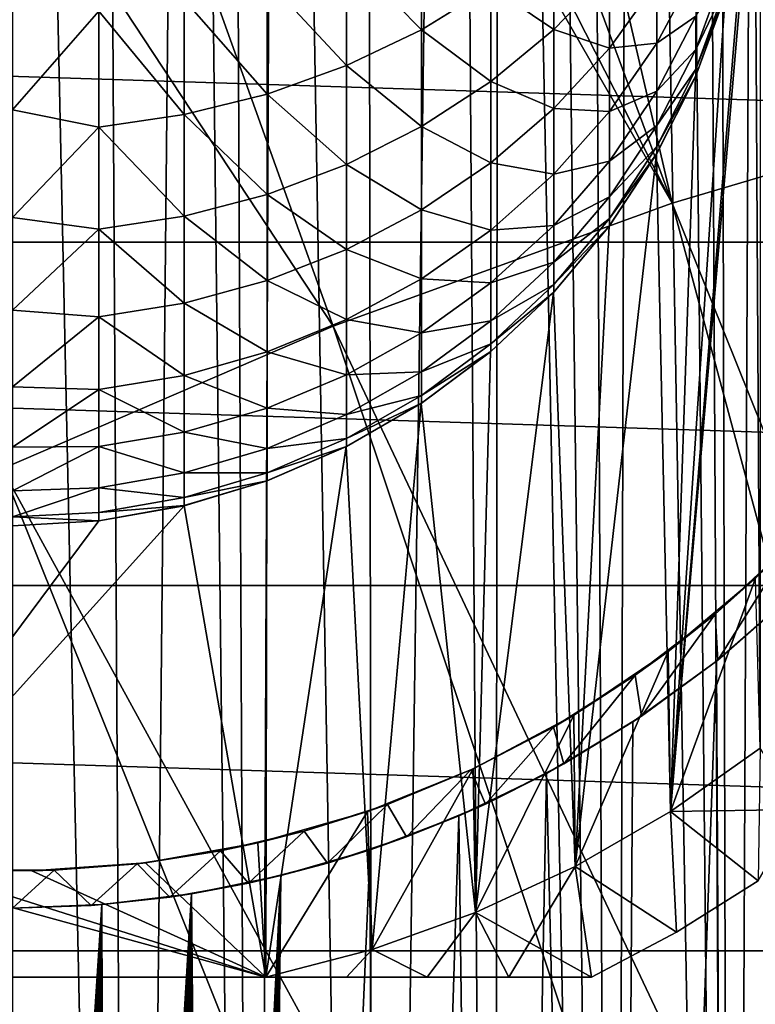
# Model space of a CAD drawing. Header units: metres. Extents: x -258 to 72, y -72 to 102.
# Tile 263 of 656: x 0.07 to 6.99, y 46.49 to 55.76. Entities that reach past the tile are written whole.
import ezdxf

# ---------------------------------------------------------------- set-up
doc = ezdxf.new("R2010")
doc.units = ezdxf.units.M
doc.layers.add('solid_FREESTAND_ASM_SW0005', color=7, linetype='CONTINUOUS')

msp = doc.modelspace()

# ---------------------------------------------------------------- linework, layer by layer
at = {"layer": 'solid_FREESTAND_ASM_SW0005'}
for points in [[(7.028702, 77.823265, 45.551315), (6.628679, 77.554794, 45.755878), (6.769414, 21.981243, 45.685631)], [(7.028702, 77.823265, 45.551315), (6.769414, 21.981243, 45.685631), (7.861178, 21.614853, 45.075054)], [(6.628679, 77.554794, 45.755878), (6.472615, 77.456192, 45.831638), (6.769414, 21.981243, 45.685631)], [(6.472615, 77.456192, 45.831638), (6.224226, 77.306015, 45.947674), (6.769414, 21.981243, 45.685631)], [(6.224226, 77.306015, 45.947674), (5.816307, 77.076492, 46.126446), (6.769414, 21.981243, 45.685631)], [(5.816307, 77.076492, 46.126446), (5.405567, 76.865677, 46.292137), (5.658291, 22.293133, 46.19186)], [(5.816307, 77.076492, 46.126446), (5.658291, 22.293133, 46.19186), (6.769414, 21.981243, 45.685631)], [(5.405567, 76.865677, 46.292137), (4.992632, 76.673012, 46.44474), (5.658291, 22.293133, 46.19186)], [(4.992632, 76.673012, 46.44474), (4.578208, 76.498077, 46.584259), (5.658291, 22.293133, 46.19186)], [(4.578208, 76.498077, 46.584259), (4.162912, 76.340408, 46.710766), (4.535275, 22.54842, 46.597946)], [(4.578208, 76.498077, 46.584259), (4.535275, 22.54842, 46.597946), (5.658291, 22.293133, 46.19186)], [(4.162912, 76.340408, 46.710766), (3.330263, 76.074623, 46.92564), (3.405529, 22.746481, 46.908295)], [(4.162912, 76.340408, 46.710766), (3.405529, 22.746481, 46.908295), (4.535275, 22.54842, 46.597946)], [(3.330263, 76.074623, 46.92564), (2.495496, 75.871727, 47.090961), (3.405529, 22.746481, 46.908295)], [(2.495496, 75.871727, 47.090961), (2.037221, 75.786079, 47.161015), (2.271846, 22.887524, 47.126957)], [(2.495496, 75.871727, 47.090961), (2.271846, 22.887524, 47.126957), (3.405529, 22.746481, 46.908295)], [(2.037221, 75.786079, 47.161015), (1.660388, 75.728943, 47.207821), (2.271846, 22.887524, 47.126957)], [(0.827557, 75.644501, 47.277153), (0, 75.617157, 47.299999), (1.136797, 22.971889, 47.256863)], [(1.660388, 75.728943, 47.207821), (0.827557, 75.644501, 47.277153), (1.136797, 22.971889, 47.256863)], [(1.660388, 75.728943, 47.207821), (1.136797, 22.971889, 47.256863), (2.271846, 22.887524, 47.126957)], [(0, 75.617157, 47.299999), (0, 23, 47.299999), (1.136797, 22.971889, 47.256863)], [(6.208228, 54.036381, -872.605164), (-0.000496, 70.836792, -873.1203), (-2.318088, 70.798859, -873.1203)], [(6.208228, 54.036381, -872.605164), (2.31709, 70.798882, -873.1203), (-0.000496, 70.836792, -873.1203)], [(-7.592783, 68.983185, -873.069885), (3.018616, 52.879505, -872.566895), (-3.397065, 70.755295, -873.1203)], [(6.208228, 54.036381, -872.605164), (-2.318088, 70.798859, -873.1203), (-3.397065, 70.755295, -873.1203)], [(6.208228, 54.036381, -872.605164), (-3.397065, 70.755295, -873.1203), (3.018616, 52.879505, -872.566895)], [(9.46113, 55.001034, -872.644226), (4.63219, 70.685173, -873.1203), (2.31709, 70.798882, -873.1203)], [(9.46113, 55.001034, -872.644226), (2.31709, 70.798882, -873.1203), (6.208228, 54.036381, -872.605164)], [(9.46113, 55.001034, -872.644226), (6.942323, 70.495789, -873.1203), (4.63219, 70.685173, -873.1203)], [(12.765753, 55.770023, -872.683899), (6.942323, 70.495789, -873.1203), (9.46113, 55.001034, -872.644226)], [(-7.592783, 68.983185, -873.069885), (-0.096357, 51.534515, -872.52948), (3.018616, 52.879505, -872.566895)], [(6.988157, 57.592983, -2.2), (7.036954, 67.095673, -2.2), (7.036954, 48.904327, -2.2)], [(6.988157, 57.592983, -2.2), (7.036954, 48.904327, -2.2), (6.191791, 48.309193, -2.2)], [(6.893654, 56.784462, -2.2), (6.988157, 57.592983, -2.2), (6.191791, 48.309193, -2.2)], [(6.705927, 55.992378, -2.2), (6.893654, 56.784462, -2.2), (6.191791, 48.309193, -2.2)], [(48.741875, 53.670101, -887), (-48.741859, 53.670113, -887), (-45.20306, 56.682743, -887)], [(48.741875, 53.670101, -887), (-45.20306, 56.682743, -887), (45.203075, 56.682732, -887)], [(3.849284, 56.704807, -425.766144), (3.849284, 55.669827, -424.36676), (3.143778, 56.387596, -426.022247)], [(4.502632, 56.073254, -424.094086), (3.849284, 55.669827, -424.36676), (3.849284, 56.704807, -425.766144)], [(5.094968, 56.536854, -423.780731), (5.094968, 55.670853, -422.374268), (4.502632, 56.073254, -424.094086)], [(5.618265, 56.216137, -422.069641), (5.094968, 55.670853, -422.374268), (5.094968, 56.536854, -423.780731)], [(3.143778, 56.387596, -426.022247), (3.143778, 55.332035, -424.595062), (2.395672, 56.136322, -426.225159)], [(3.849284, 55.669827, -424.36676), (3.143778, 55.332035, -424.595062), (3.143778, 56.387596, -426.022247)], [(5.618265, 56.216137, -422.069641), (5.618265, 55.496399, -420.642151), (5.094968, 55.670853, -422.374268)], [(6.065433, 56.117111, -420.361572), (5.618265, 55.496399, -420.642151), (5.618265, 56.216137, -422.069641)], [(6.430413, 56.229504, -418.689117), (6.065433, 55.542587, -418.931793), (6.065433, 56.117111, -420.361572)], [(6.430413, 56.229504, -418.689117), (6.430413, 55.79641, -417.274902), (6.065433, 55.542587, -418.931793)], [(6.708258, 56.239799, -415.699615), (6.430413, 55.48481, -415.829071), (6.430413, 55.79641, -417.274902)], [(6.708258, 56.239799, -415.699615), (6.708258, 56.060192, -414.297058), (6.430413, 55.48481, -415.829071)], [(2.395672, 56.136322, -426.225159), (2.395672, 55.064461, -424.775909), (1.615104, 55.954388, -426.37204)], [(3.143778, 55.332035, -424.595062), (2.395672, 55.064461, -424.775909), (2.395672, 56.136322, -426.225159)], [(6.065433, 56.117111, -420.361572), (6.065433, 55.542587, -418.931793), (5.618265, 55.496399, -420.642151)], [(0.81265, 55.844265, -426.460968), (0, 54.916916, -425.30719), (0, 56.067154, -426.806213)], [(4.502632, 56.073254, -424.094086), (4.502632, 55.18235, -422.647156), (3.849284, 55.669827, -424.36676)], [(5.094968, 55.670853, -422.374268), (4.502632, 55.18235, -422.647156), (4.502632, 56.073254, -424.094086)], [(6.427511, 55.22744, -2.2), (6.705927, 55.992378, -2.2), (6.191791, 48.309193, -2.2)], [(6.430413, 55.234173, -412.884338), (6.705927, 55.992378, -2.2), (6.427511, 55.22744, -2.2)], [(6.708258, 56.060192, -414.297058), (6.708258, 56.000183, -412.884338), (6.430413, 55.296947, -414.36203)], [(6.708258, 56.060192, -414.297058), (6.430413, 55.296947, -414.36203), (6.430413, 55.48481, -415.829071)], [(6.430413, 55.234173, -412.884338), (6.708258, 56.000183, -412.884338), (6.705927, 55.992378, -2.2)], [(6.430413, 55.296947, -414.36203), (6.708258, 56.000183, -412.884338), (6.430413, 55.234173, -412.884338)], [(1.615104, 55.954388, -426.37204), (1.615104, 54.870728, -424.90683), (0.81265, 55.844265, -426.460968)], [(2.395672, 55.064461, -424.775909), (1.615104, 54.870728, -424.90683), (1.615104, 55.954388, -426.37204)], [(0.81265, 55.844265, -426.460968), (0.81265, 54.753456, -424.986115), (0, 54.916916, -425.30719)], [(1.615104, 54.870728, -424.90683), (0.81265, 54.753456, -424.986115), (0.81265, 55.844265, -426.460968)], [(6.430413, 55.79641, -417.274902), (6.065433, 55.091389, -417.458466), (6.065433, 55.542587, -418.931793)], [(6.430413, 55.79641, -417.274902), (6.430413, 55.48481, -415.829071), (6.065433, 55.091389, -417.458466)], [(3.849284, 55.669827, -424.36676), (3.849284, 54.757252, -422.884644), (3.143778, 55.332035, -424.595062)], [(4.502632, 55.18235, -422.647156), (3.849284, 54.757252, -422.884644), (3.849284, 55.669827, -424.36676)], [(5.094968, 55.670853, -422.374268), (5.094968, 54.927246, -420.899414), (4.502632, 55.18235, -422.647156)], [(5.618265, 55.496399, -420.642151), (5.094968, 54.927246, -420.899414), (5.094968, 55.670853, -422.374268)], [(6.065433, 55.542587, -418.931793), (5.618265, 54.900318, -419.158722), (5.618265, 55.496399, -420.642151)], [(6.065433, 55.542587, -418.931793), (6.065433, 55.091389, -417.458466), (5.618265, 54.900318, -419.158722)], [(5.618265, 55.496399, -420.642151), (5.618265, 54.900318, -419.158722), (5.094968, 54.927246, -420.899414)], [(6.430413, 55.48481, -415.829071), (6.065433, 54.766758, -415.952209), (6.065433, 55.091389, -417.458466)], [(6.430413, 55.48481, -415.829071), (6.430413, 55.296947, -414.36203), (6.065433, 54.766758, -415.952209)], [(3.143778, 55.332035, -424.595062), (3.143778, 54.401318, -423.083466), (2.395672, 55.064461, -424.775909)], [(3.849284, 54.757252, -422.884644), (3.143778, 54.401318, -423.083466), (3.143778, 55.332035, -424.595062)], [(6.430413, 55.296947, -414.36203), (6.430413, 55.234173, -412.884338), (6.065433, 54.571041, -414.423798)], [(6.430413, 55.296947, -414.36203), (6.065433, 54.571041, -414.423798), (6.065433, 54.766758, -415.952209)], [(4.502632, 55.18235, -422.647156), (4.502632, 54.417362, -421.129883), (3.849284, 54.757252, -422.884644)], [(5.094968, 54.927246, -420.899414), (4.502632, 54.417362, -421.129883), (4.502632, 55.18235, -422.647156)], [(6.062179, 54.500004, -2.2), (6.427511, 55.22744, -2.2), (6.191791, 48.309193, -2.2)], [(6.065433, 54.505646, -412.884338), (6.427511, 55.22744, -2.2), (6.062179, 54.500004, -2.2)], [(6.065433, 54.505646, -412.884338), (6.430413, 55.234173, -412.884338), (6.427511, 55.22744, -2.2)], [(6.065433, 54.571041, -414.423798), (6.430413, 55.234173, -412.884338), (6.065433, 54.505646, -412.884338)], [(2.395672, 55.064461, -424.775909), (2.395672, 54.11937, -423.240967), (1.615104, 54.870728, -424.90683)], [(3.143778, 54.401318, -423.083466), (2.395672, 54.11937, -423.240967), (2.395672, 55.064461, -424.775909)], [(6.065433, 55.091389, -417.458466), (5.618265, 54.432186, -417.630127), (5.618265, 54.900318, -419.158722)], [(6.065433, 55.091389, -417.458466), (6.065433, 54.766758, -415.952209), (5.618265, 54.432186, -417.630127)], [(9.46113, 55.001034, -872.644226), (6.208228, 54.036381, -872.605164), (13.31111, 36.364395, -872.240356)], [(0.81265, 54.753456, -424.986115), (0, 53.901703, -423.713623), (0, 54.916916, -425.30719)], [(5.094968, 54.927246, -420.899414), (5.094968, 54.311398, -419.366821), (4.502632, 54.417362, -421.129883)], [(5.618265, 54.900318, -419.158722), (5.094968, 54.311398, -419.366821), (5.094968, 54.927246, -420.899414)], [(5.618265, 54.900318, -419.158722), (5.618265, 54.432186, -417.630127), (5.094968, 54.311398, -419.366821)], [(1.615104, 54.870728, -424.90683), (1.615104, 53.915226, -423.355011), (0.81265, 54.753456, -424.986115)], [(2.395672, 54.11937, -423.240967), (1.615104, 53.915226, -423.355011), (1.615104, 54.870728, -424.90683)], [(0.81265, 54.753456, -424.986115), (0.81265, 53.79166, -423.424042), (0, 53.901703, -423.713623)], [(1.615104, 53.915226, -423.355011), (0.81265, 53.79166, -423.424042), (0.81265, 54.753456, -424.986115)], [(3.849284, 54.757252, -422.884644), (3.849284, 53.973656, -421.330475), (3.143778, 54.401318, -423.083466)], [(4.502632, 54.417362, -421.129883), (3.849284, 53.973656, -421.330475), (3.849284, 54.757252, -422.884644)], [(6.065433, 54.766758, -415.952209), (5.618265, 54.095375, -416.067322), (5.618265, 54.432186, -417.630127)], [(6.065433, 54.766758, -415.952209), (6.065433, 54.571041, -414.423798), (5.618265, 54.095375, -416.067322)], [(6.065433, 54.571041, -414.423798), (6.065433, 54.505646, -412.884338), (5.618265, 53.892315, -414.481567)], [(6.065433, 54.571041, -414.423798), (5.618265, 53.892315, -414.481567), (5.618265, 54.095375, -416.067322)], [(4.502632, 54.417362, -421.129883), (4.502632, 53.783806, -419.553223), (3.849284, 53.973656, -421.330475)], [(5.094968, 54.311398, -419.366821), (4.502632, 53.783806, -419.553223), (4.502632, 54.417362, -421.129883)], [(5.618265, 54.432186, -417.630127), (5.094968, 53.82774, -417.787506), (5.094968, 54.311398, -419.366821)], [(5.618265, 54.432186, -417.630127), (5.618265, 54.095375, -416.067322), (5.094968, 53.82774, -417.787506)], [(6.062179, 54.500004, -2.2), (6.191791, 48.309193, -2.2), (5.296589, 47.792347, -2.2)], [(5.614861, 53.819889, -2.2), (6.062179, 54.500004, -2.2), (5.296589, 47.792347, -2.2)], [(5.618265, 53.824463, -412.884338), (6.062179, 54.500004, -2.2), (5.614861, 53.819889, -2.2)], [(5.618265, 53.824463, -412.884338), (6.065433, 54.505646, -412.884338), (6.062179, 54.500004, -2.2)], [(5.618265, 53.892315, -414.481567), (6.065433, 54.505646, -412.884338), (5.618265, 53.824463, -412.884338)], [(3.143778, 54.401318, -423.083466), (3.143778, 53.602142, -421.498383), (2.395672, 54.11937, -423.240967)], [(3.849284, 53.973656, -421.330475), (3.143778, 53.602142, -421.498383), (3.143778, 54.401318, -423.083466)], [(5.094968, 54.311398, -419.366821), (5.094968, 53.82774, -417.787506), (4.502632, 53.783806, -419.553223)], [(2.395672, 54.11937, -423.240967), (2.395672, 53.307854, -421.631439), (1.615104, 53.915226, -423.355011)], [(3.143778, 53.602142, -421.498383), (2.395672, 53.307854, -421.631439), (2.395672, 54.11937, -423.240967)], [(5.618265, 54.095375, -416.067322), (5.094968, 53.479759, -416.172882), (5.094968, 53.82774, -417.787506)], [(5.618265, 54.095375, -416.067322), (5.618265, 53.892315, -414.481567), (5.094968, 53.479759, -416.172882)], [(6.208228, 54.036381, -872.605164), (3.018616, 52.879505, -872.566895), (11.153596, 35.658958, -872.214478)], [(3.849284, 53.973656, -421.330475), (3.849284, 53.324688, -419.715454), (3.143778, 53.602142, -421.498383)], [(4.502632, 53.783806, -419.553223), (3.849284, 53.324688, -419.715454), (3.849284, 53.973656, -421.330475)], [(6.208228, 54.036381, -872.605164), (11.153596, 35.658958, -872.214478), (13.31111, 36.364395, -872.240356)], [(0.81265, 53.79166, -423.424042), (0, 53.029243, -422.037659), (0, 53.901703, -423.713623)], [(1.615104, 53.915226, -423.355011), (1.615104, 53.094776, -421.727753), (0.81265, 53.79166, -423.424042)], [(2.395672, 53.307854, -421.631439), (1.615104, 53.094776, -421.727753), (1.615104, 53.915226, -423.355011)], [(5.618265, 53.892315, -414.481567), (5.618265, 53.824463, -412.884338), (5.094968, 53.269966, -414.534546)], [(5.618265, 53.892315, -414.481567), (5.094968, 53.269966, -414.534546), (5.094968, 53.479759, -416.172882)], [(0.81265, 53.79166, -423.424042), (0.81265, 52.965797, -421.786041), (0, 53.029243, -422.037659)], [(1.615104, 53.094776, -421.727753), (0.81265, 52.965797, -421.786041), (0.81265, 53.79166, -423.424042)], [(4.502632, 53.783806, -419.553223), (4.502632, 53.28624, -417.928497), (3.849284, 53.324688, -419.715454)], [(5.094968, 53.82774, -417.787506), (4.502632, 53.28624, -417.928497), (4.502632, 53.783806, -419.553223)], [(5.094968, 53.82774, -417.787506), (5.094968, 53.479759, -416.172882), (4.502632, 53.28624, -417.928497)], [(5.091614, 53.196308, -2.2), (5.614861, 53.819889, -2.2), (5.296589, 47.792347, -2.2)], [(5.094968, 53.199863, -412.884338), (5.614861, 53.819889, -2.2), (5.091614, 53.196308, -2.2)], [(5.094968, 53.199863, -412.884338), (5.618265, 53.824463, -412.884338), (5.614861, 53.819889, -2.2)], [(5.094968, 53.269966, -414.534546), (5.618265, 53.824463, -412.884338), (5.094968, 53.199863, -412.884338)], [(52.080395, 50.436916, -887), (-52.080379, 50.436932, -887), (-48.741859, 53.670113, -887)], [(52.080395, 50.436916, -887), (-48.741859, 53.670113, -887), (48.741875, 53.670101, -887)], [(3.143778, 53.602142, -421.498383), (3.143778, 52.940269, -419.851257), (2.395672, 53.307854, -421.631439)], [(3.849284, 53.324688, -419.715454), (3.143778, 52.940269, -419.851257), (3.143778, 53.602142, -421.498383)], [(5.094968, 53.479759, -416.172882), (4.502632, 52.928253, -416.267426), (4.502632, 53.28624, -417.928497)], [(5.094968, 53.479759, -416.172882), (5.094968, 53.269966, -414.534546), (4.502632, 52.928253, -416.267426)], [(2.395672, 53.307854, -421.631439), (2.395672, 52.635757, -419.958862), (1.615104, 53.094776, -421.727753)], [(3.143778, 52.940269, -419.851257), (2.395672, 52.635757, -419.958862), (2.395672, 53.307854, -421.631439)], [(3.849284, 53.324688, -419.715454), (3.849284, 52.815022, -418.051208), (3.143778, 52.940269, -419.851257)], [(4.502632, 53.28624, -417.928497), (3.849284, 52.815022, -418.051208), (3.849284, 53.324688, -419.715454)], [(4.502632, 53.28624, -417.928497), (4.502632, 52.928253, -416.267426), (3.849284, 52.815022, -418.051208)], [(5.094968, 53.269966, -414.534546), (5.094968, 53.199863, -412.884338), (4.502632, 52.712425, -414.582001)], [(5.094968, 53.269966, -414.534546), (4.502632, 52.712425, -414.582001), (4.502632, 52.928253, -416.267426)], [(5.091614, 53.196308, -2.2), (5.296589, 47.792347, -2.2), (4.358607, 47.357983, -2.2)], [(4.499516, 52.637691, -2.2), (5.091614, 53.196308, -2.2), (4.358607, 47.357983, -2.2)], [(4.502632, 52.640308, -412.884338), (5.091614, 53.196308, -2.2), (4.499516, 52.637691, -2.2)], [(4.502632, 52.640308, -412.884338), (5.094968, 53.199863, -412.884338), (5.091614, 53.196308, -2.2)], [(4.502632, 52.712425, -414.582001), (5.094968, 53.199863, -412.884338), (4.502632, 52.640308, -412.884338)], [(0.81265, 52.965797, -421.786041), (0, 52.306175, -420.292023), (0, 53.029243, -422.037659)], [(1.615104, 53.094776, -421.727753), (1.615104, 52.415279, -420.036743), (0.81265, 52.965797, -421.786041)], [(2.395672, 52.635757, -419.958862), (1.615104, 52.415279, -420.036743), (1.615104, 53.094776, -421.727753)], [(0.81265, 52.965797, -421.786041), (0.81265, 52.281822, -420.083893), (0, 52.306175, -420.292023)], [(1.615104, 52.415279, -420.036743), (0.81265, 52.281822, -420.083893), (0.81265, 52.965797, -421.786041)], [(3.143778, 52.940269, -419.851257), (3.143778, 52.420467, -418.153931), (2.395672, 52.635757, -419.958862)], [(3.849284, 52.815022, -418.051208), (3.143778, 52.420467, -418.153931), (3.143778, 52.940269, -419.851257)], [(3.018616, 52.879505, -872.566895), (-0.096357, 51.534515, -872.52948), (9.042175, 34.825626, -872.189087)], [(3.018616, 52.879505, -872.566895), (9.042175, 34.825626, -872.189087), (11.153596, 35.658958, -872.214478)], [(4.502632, 52.928253, -416.267426), (3.849284, 52.448326, -416.349731), (3.849284, 52.815022, -418.051208)], [(4.502632, 52.928253, -416.267426), (4.502632, 52.712425, -414.582001), (3.849284, 52.448326, -416.349731)], [(3.849284, 52.815022, -418.051208), (3.849284, 52.448326, -416.349731), (3.143778, 52.420467, -418.153931)], [(4.502632, 52.712425, -414.582001), (4.502632, 52.640308, -412.884338), (3.849284, 52.227245, -414.623291)], [(4.502632, 52.712425, -414.582001), (3.849284, 52.227245, -414.623291), (3.849284, 52.448326, -416.349731)], [(2.395672, 52.635757, -419.958862), (2.395672, 52.107929, -418.235321), (1.615104, 52.415279, -420.036743)], [(3.143778, 52.420467, -418.153931), (2.395672, 52.107929, -418.235321), (2.395672, 52.635757, -419.958862)], [(3.84656, 52.151585, -2.2), (4.499516, 52.637691, -2.2), (4.358607, 47.357983, -2.2)], [(3.849284, 52.153378, -412.884338), (4.499516, 52.637691, -2.2), (3.84656, 52.151585, -2.2)], [(3.849284, 52.153378, -412.884338), (4.502632, 52.640308, -412.884338), (4.499516, 52.637691, -2.2)], [(3.849284, 52.227245, -414.623291), (4.502632, 52.640308, -412.884338), (3.849284, 52.153378, -412.884338)], [(1.615104, 52.415279, -420.036743), (1.615104, 51.881638, -418.29422), (0.81265, 52.281822, -420.083893)], [(2.395672, 52.107929, -418.235321), (1.615104, 51.881638, -418.29422), (1.615104, 52.415279, -420.036743)], [(3.143778, 52.420467, -418.153931), (3.143778, 52.046482, -416.41864), (2.395672, 52.107929, -418.235321)], [(3.849284, 52.448326, -416.349731), (3.143778, 52.046482, -416.41864), (3.143778, 52.420467, -418.153931)], [(3.849284, 52.448326, -416.349731), (3.849284, 52.227245, -414.623291), (3.143778, 52.046482, -416.41864)], [(0.81265, 52.281822, -420.083893), (0, 51.737999, -418.48999), (0, 52.306175, -420.292023)], [(0.81265, 52.281822, -420.083893), (0.81265, 51.744663, -418.329895), (0, 51.737999, -418.48999)], [(1.615104, 51.881638, -418.29422), (0.81265, 51.744663, -418.329895), (0.81265, 52.281822, -420.083893)], [(3.849284, 52.227245, -414.623291), (3.849284, 52.153378, -412.884338), (3.143778, 51.821007, -414.657867)], [(3.849284, 52.227245, -414.623291), (3.143778, 51.821007, -414.657867), (3.143778, 52.046482, -416.41864)], [(2.395672, 52.107929, -418.235321), (2.395672, 51.728168, -416.473206), (1.615104, 51.881638, -418.29422)], [(3.143778, 52.046482, -416.41864), (2.395672, 51.728168, -416.473206), (2.395672, 52.107929, -418.235321)], [(3.141594, 51.744572, -2.2), (3.84656, 52.151585, -2.2), (3.385394, 47.00959, -2.2)], [(3.143778, 51.74567, -412.884338), (3.84656, 52.151585, -2.2), (3.141594, 51.744572, -2.2)], [(3.143778, 51.74567, -412.884338), (3.849284, 52.153378, -412.884338), (3.84656, 52.151585, -2.2)], [(3.143778, 51.821007, -414.657867), (3.849284, 52.153378, -412.884338), (3.143778, 51.74567, -412.884338)], [(3.84656, 52.151585, -2.2), (4.358607, 47.357983, -2.2), (3.385394, 47.00959, -2.2)], [(3.143778, 52.046482, -416.41864), (3.143778, 51.821007, -414.657867), (2.395672, 51.728168, -416.473206)], [(1.615104, 51.881638, -418.29422), (1.615104, 51.497696, -416.512726), (0.81265, 51.744663, -418.329895)], [(2.395672, 51.728168, -416.473206), (1.615104, 51.497696, -416.512726), (1.615104, 51.881638, -418.29422)], [(3.143778, 51.821007, -414.657867), (3.143778, 51.74567, -412.884338), (2.395672, 51.49921, -414.685272)], [(3.143778, 51.821007, -414.657867), (2.395672, 51.49921, -414.685272), (2.395672, 51.728168, -416.473206)], [(0.81265, 51.744663, -418.329895), (0, 51.329044, -416.645294), (0, 51.737999, -418.48999)], [(0.81265, 51.744663, -418.329895), (0.81265, 51.358189, -416.536652), (0, 51.329044, -416.645294)], [(1.615104, 51.497696, -416.512726), (0.81265, 51.358189, -416.536652), (0.81265, 51.744663, -418.329895)], [(2.395672, 51.728168, -416.473206), (2.395672, 51.49921, -414.685272), (1.615104, 51.497696, -416.512726)], [(3.141594, 51.744572, -2.2), (3.385394, 47.00959, -2.2), (2.384848, 46.75, -2.2)], [(2.394144, 51.422153, -2.2), (3.141594, 51.744572, -2.2), (2.384848, 46.75, -2.2)], [(2.395672, 51.42271, -412.884338), (3.141594, 51.744572, -2.2), (2.394144, 51.422153, -2.2)], [(2.395672, 51.42271, -412.884338), (3.143778, 51.74567, -412.884338), (3.141594, 51.744572, -2.2)], [(2.395672, 51.49921, -414.685272), (3.143778, 51.74567, -412.884338), (2.395672, 51.42271, -412.884338)], [(-0.096357, 51.534515, -872.52948), (-3.125612, 50.006203, -872.493103), (6.984424, 33.867382, -872.164429)], [(-0.096357, 51.534515, -872.52948), (6.984424, 33.867382, -872.164429), (9.042175, 34.825626, -872.189087)], [(1.615104, 51.497696, -416.512726), (1.615104, 51.26622, -414.705078), (0.81265, 51.358189, -416.536652)], [(2.395672, 51.49921, -414.685272), (2.395672, 51.42271, -412.884338), (1.615104, 51.26622, -414.705078)], [(2.395672, 51.49921, -414.685272), (1.615104, 51.26622, -414.705078), (1.615104, 51.497696, -416.512726)], [(0.81265, 51.358189, -416.536652), (0, 51.082417, -414.772003), (0, 51.329044, -416.645294)], [(0.81265, 51.358189, -416.536652), (0.81265, 51.125187, -414.717102), (0, 51.082417, -414.772003)], [(1.615104, 51.26622, -414.705078), (0.81265, 51.125187, -414.717102), (0.81265, 51.358189, -416.536652)], [(1.614308, 51.188686, -2.2), (2.394144, 51.422153, -2.2), (2.384848, 46.75, -2.2)], [(1.615104, 51.188873, -412.884338), (2.394144, 51.422153, -2.2), (1.614308, 51.188686, -2.2)], [(1.615104, 51.188873, -412.884338), (2.395672, 51.42271, -412.884338), (2.394144, 51.422153, -2.2)], [(1.615104, 51.26622, -414.705078), (2.395672, 51.42271, -412.884338), (1.615104, 51.188873, -412.884338)], [(1.615104, 51.26622, -414.705078), (1.615104, 51.188873, -412.884338), (0.81265, 51.125187, -414.717102)], [(1.614308, 51.188686, -2.2), (2.384848, 46.75, -2.2), (-2.384848, 46.75, -2.2)], [(0.812653, 51.047333, -2.2), (1.614308, 51.188686, -2.2), (-2.384848, 46.75, -2.2)], [(0.81265, 51.047333, -412.884338), (1.615104, 51.188873, -412.884338), (0.812653, 51.047333, -2.2)], [(0.81265, 51.125187, -414.717102), (1.615104, 51.188873, -412.884338), (0.81265, 51.047333, -412.884338)], [(1.615104, 51.188873, -412.884338), (1.614308, 51.188686, -2.2), (0.812653, 51.047333, -2.2)], [(0.81265, 51.125187, -414.717102), (0.81265, 51.047333, -412.884338), (0, 51.082417, -414.772003)], [(0, 51.082417, -414.772003), (0.81265, 51.047333, -412.884338), (0, 51, -412.884338)], [(0, 51, -2.2), (0.812653, 51.047333, -2.2), (-2.384848, 46.75, -2.2)], [(0.81265, 51.047333, -412.884338), (0.812653, 51.047333, -2.2), (0, 51, -2.2)], [(0, 51, -207.54216), (0.81265, 51.047333, -412.884338), (0, 51, -2.2)], [(0, 51, -207.54216), (0, 51, -412.884338), (0.81265, 51.047333, -412.884338)], [(6.612134, 50.16787, 22.286026), (7.331439, 50.836727, 22.799999), (6.636944, 49.734955, 22.30245)], [(6.612134, 50.16787, 22.286026), (6.993321, 50.506271, 10.3), (7.331439, 50.836727, 22.799999)], [(6.636944, 49.734955, 22.30245), (7.331439, 50.836727, 22.799999), (7.331439, 50.344284, 22.799999)], [(55.20488, 46.996502, -887), (-55.204865, 46.996517, -887), (-52.080379, 50.436932, -887)], [(55.20488, 46.996502, -887), (-52.080379, 50.436932, -887), (52.080395, 50.436916, -887)], [(6.612134, 50.16787, 22.286026), (6.171708, 49.816326, 10.3), (6.993321, 50.506271, 10.3)], [(6.191791, 48.309193, 10.3), (6.993321, 50.506271, 10.3), (6.171708, 49.816326, 10.3)], [(6.191791, 48.309193, 10.3), (7.036954, 48.904327, 10.3), (6.993321, 50.506271, 10.3)], [(6.625903, 49.726101, 18.842756), (7.374583, 50.385834, 19.238012), (6.769408, 21.981245, 18.914368)], [(7.331439, 50.344284, 22.799999), (7.374583, 50.385834, 19.238012), (6.625903, 49.726101, 18.842756)], [(6.636944, 49.734955, 22.30245), (7.331439, 50.344284, 22.799999), (6.625903, 49.726101, 18.842756)], [(7.374583, 50.385834, 19.238012), (7.861171, 21.614855, 19.524942), (6.769408, 21.981245, 18.914368)], [(6.612134, 50.16787, 22.286026), (5.920031, 49.207207, 21.861933), (5.861892, 49.591625, 21.829172)], [(6.612134, 50.16787, 22.286026), (5.861892, 49.591625, 21.829172), (6.171708, 49.816326, 10.3)], [(6.612134, 50.16787, 22.286026), (6.636944, 49.734955, 22.30245), (5.920031, 49.207207, 21.861933)], [(-3.125612, 50.006203, -872.493103), (-6.058371, 48.299995, -872.457947), (4.98772, 32.78767, -872.140442)], [(-3.125612, 50.006203, -872.493103), (4.98772, 32.78767, -872.140442), (6.984424, 33.867382, -872.164429)], [(5.861892, 49.591625, 21.829172), (5.28247, 49.216038, 10.3), (6.171708, 49.816326, 10.3)], [(5.296589, 47.792347, 10.3), (6.171708, 49.816326, 10.3), (5.28247, 49.216038, 10.3)], [(5.296589, 47.792347, 10.3), (6.191791, 48.309193, 10.3), (6.171708, 49.816326, 10.3)], [(6.625903, 49.726101, 18.842756), (6.769408, 21.981245, 18.914368), (5.658283, 22.293135, 18.408136)], [(5.839037, 49.153214, 18.483139), (6.625903, 49.726101, 18.842756), (5.658283, 22.293135, 18.408136)], [(5.920031, 49.207207, 21.861933), (6.625903, 49.726101, 18.842756), (5.839037, 49.153214, 18.483139)], [(5.920031, 49.207207, 21.861933), (6.636944, 49.734955, 22.30245), (6.625903, 49.726101, 18.842756)], [(5.861892, 49.591625, 21.829172), (5.189324, 48.757114, 21.480068), (5.092949, 49.104809, 21.434372)], [(5.861892, 49.591625, 21.829172), (5.092949, 49.104809, 21.434372), (5.28247, 49.216038, 10.3)], [(5.861892, 49.591625, 21.829172), (5.920031, 49.207207, 21.861933), (5.189324, 48.757114, 21.480068)], [(5.092949, 49.104809, 21.434372), (4.335356, 48.711987, 10.3), (5.28247, 49.216038, 10.3)], [(4.358607, 47.357983, 10.3), (5.28247, 49.216038, 10.3), (4.335356, 48.711987, 10.3)], [(4.358607, 47.357983, 10.3), (5.296589, 47.792347, 10.3), (5.28247, 49.216038, 10.3)], [(5.027391, 48.668049, 18.167578), (5.839037, 49.153214, 18.483139), (5.658283, 22.293135, 18.408136)], [(5.189324, 48.757114, 21.480068), (5.839037, 49.153214, 18.483139), (5.027391, 48.668049, 18.167578)], [(5.189324, 48.757114, 21.480068), (5.920031, 49.207207, 21.861933), (5.839037, 49.153214, 18.483139)], [(5.092949, 49.104809, 21.434372), (4.450822, 48.3797, 21.155935), (4.313611, 48.701866, 21.10211)], [(5.092949, 49.104809, 21.434372), (4.313611, 48.701866, 21.10211), (4.335356, 48.711987, 10.3)], [(5.092949, 49.104809, 21.434372), (5.189324, 48.757114, 21.480068), (4.450822, 48.3797, 21.155935)], [(7.018474, 47.656353, -1.62265), (6.191791, 48.309193, -2.2), (7.036954, 48.904327, -2.2)], [(7.406211, 48.327934, 9.906255), (7.036954, 48.904327, 10.3), (6.191791, 48.309193, 10.3)], [(3.52922, 48.376743, 20.830709), (3.34075, 48.3097, 10.3), (4.335356, 48.711987, 10.3)], [(3.385394, 47.00959, 10.3), (4.335356, 48.711987, 10.3), (3.34075, 48.3097, 10.3)], [(3.385394, 47.00959, 10.3), (4.358607, 47.357983, 10.3), (4.335356, 48.711987, 10.3)], [(4.313611, 48.701866, 21.10211), (3.52922, 48.376743, 20.830709), (4.335356, 48.711987, 10.3)], [(4.313611, 48.701866, 21.10211), (3.708651, 48.06995, 20.887466), (3.52922, 48.376743, 20.830709)], [(4.313611, 48.701866, 21.10211), (4.450822, 48.3797, 21.155935), (3.708651, 48.06995, 20.887466)], [(4.450822, 48.3797, 21.155935), (5.189324, 48.757114, 21.480068), (5.027391, 48.668049, 18.167578)], [(4.200675, 48.267872, 17.900196), (5.027391, 48.668049, 18.167578), (4.535269, 22.548422, 18.002052)], [(4.450822, 48.3797, 21.155935), (5.027391, 48.668049, 18.167578), (4.200675, 48.267872, 17.900196)], [(5.027391, 48.668049, 18.167578), (5.658283, 22.293135, 18.408136), (4.535269, 22.548422, 18.002052)], [(-6.058371, 48.299995, -872.457947), (-8.884202, 46.421974, -872.424011), (3.059227, 31.590355, -872.117249)], [(-6.058371, 48.299995, -872.457947), (3.059227, 31.590355, -872.117249), (4.98772, 32.78767, -872.140442)], [(2.743607, 48.124012, 20.617851), (2.30953, 48.01358, 10.3), (3.34075, 48.3097, 10.3)], [(2.384848, 46.75, 10.3), (3.34075, 48.3097, 10.3), (2.30953, 48.01358, 10.3)], [(2.384848, 46.75, 10.3), (3.385394, 47.00959, 10.3), (3.34075, 48.3097, 10.3)], [(3.52922, 48.376743, 20.830709), (2.96543, 47.82325, 20.672178), (2.743607, 48.124012, 20.617851)], [(3.52922, 48.376743, 20.830709), (2.743607, 48.124012, 20.617851), (3.34075, 48.3097, 10.3)], [(3.52922, 48.376743, 20.830709), (3.708651, 48.06995, 20.887466), (2.96543, 47.82325, 20.672178)], [(3.708651, 48.06995, 20.887466), (4.450822, 48.3797, 21.155935), (4.200675, 48.267872, 17.900196)], [(6.25, 47.174683, -1.62265), (5.296589, 47.792347, -2.2), (6.191791, 48.309193, -2.2)], [(6.25, 47.174683, 9.72265), (6.191791, 48.309193, 10.3), (5.296589, 47.792347, 10.3)], [(7.018474, 47.656353, 9.72265), (7.406211, 48.327934, 9.906255), (6.191791, 48.309193, 10.3)], [(6.25, 47.174683, -1.62265), (6.191791, 48.309193, -2.2), (7.018474, 47.656353, -1.62265)], [(6.25, 47.174683, 9.72265), (7.018474, 47.656353, 9.72265), (6.191791, 48.309193, 10.3)], [(3.365412, 47.948433, 17.682407), (4.200675, 48.267872, 17.900196), (3.405527, 22.746481, 17.691704)], [(3.708651, 48.06995, 20.887466), (4.200675, 48.267872, 17.900196), (3.365412, 47.948433, 17.682407)], [(4.200675, 48.267872, 17.900196), (4.535269, 22.548422, 18.002052), (3.405527, 22.746481, 17.691704)], [(2.743607, 48.124012, 20.617851), (2.22263, 47.635643, 20.507633), (1.958538, 47.938858, 20.460907)], [(2.743607, 48.124012, 20.617851), (1.958538, 47.938858, 20.460907), (2.30953, 48.01358, 10.3)], [(2.743607, 48.124012, 20.617851), (2.96543, 47.82325, 20.672178), (2.22263, 47.635643, 20.507633)], [(2.96543, 47.82325, 20.672178), (3.708651, 48.06995, 20.887466), (3.365412, 47.948433, 17.682407)], [(-2.384848, 46.75, 10.3), (2.384848, 46.75, 10.3), (-1.951975, 47.93758, 10.3)], [(2.384848, 46.75, 10.3), (-0.889478, 47.788666, 10.3), (-1.951975, 47.93758, 10.3)], [(1.958538, 47.938858, 20.460907), (1.480844, 47.503948, 20.39172), (1.17458, 47.817524, 20.357624)], [(1.958538, 47.938858, 20.460907), (1.17458, 47.817524, 20.357624), (1.253019, 47.826878, 10.3)], [(1.958538, 47.938858, 20.460907), (1.253019, 47.826878, 10.3), (2.30953, 48.01358, 10.3)], [(2.384848, 46.75, 10.3), (2.30953, 48.01358, 10.3), (1.253019, 47.826878, 10.3)], [(1.958538, 47.938858, 20.460907), (2.22263, 47.635643, 20.507633), (1.480844, 47.503948, 20.39172)], [(3.365412, 47.948433, 17.682407), (3.405527, 22.746481, 17.691704), (2.271843, 22.887524, 17.473042)], [(2.52584, 47.705334, 17.514191), (3.365412, 47.948433, 17.682407), (2.271843, 22.887524, 17.473042)], [(2.96543, 47.82325, 20.672178), (3.365412, 47.948433, 17.682407), (2.52584, 47.705334, 17.514191)], [(-0.391394, 47.757477, 20.306385), (-0.889478, 47.788666, 10.3), (0.182771, 47.751629, 10.3)], [(2.384848, 46.75, 10.3), (0.182771, 47.751629, 10.3), (-0.889478, 47.788666, 10.3)], [(0.391296, 47.757473, 20.306381), (0, 47.400002, 20.299999), (-0.391394, 47.757477, 20.306385)], [(0.391296, 47.757473, 20.306381), (-0.391394, 47.757477, 20.306385), (0.182771, 47.751629, 10.3)], [(0.391296, 47.757473, 20.306381), (0.740111, 47.425869, 20.322845), (0, 47.400002, 20.299999)], [(0.391296, 47.757473, 20.306381), (0.182771, 47.751629, 10.3), (1.253019, 47.826878, 10.3)], [(2.384848, 46.75, 10.3), (1.253019, 47.826878, 10.3), (0.182771, 47.751629, 10.3)], [(1.17458, 47.817524, 20.357624), (0.391296, 47.757473, 20.306381), (1.253019, 47.826878, 10.3)], [(1.17458, 47.817524, 20.357624), (0.740111, 47.425869, 20.322845), (0.391296, 47.757473, 20.306381)], [(1.17458, 47.817524, 20.357624), (1.480844, 47.503948, 20.39172), (0.740111, 47.425869, 20.322845)], [(2.22263, 47.635643, 20.507633), (2.96543, 47.82325, 20.672178), (2.52584, 47.705334, 17.514191)], [(4.671061, 46.75, -1.806717), (4.358607, 47.357983, -2.2), (5.296589, 47.792347, -2.2)], [(5.448624, 46.75, 9.72265), (5.296589, 47.792347, 10.3), (4.358607, 47.357983, 10.3)], [(4.671061, 46.75, -1.806717), (5.296589, 47.792347, -2.2), (5.448624, 46.75, -1.62265)], [(5.448624, 46.75, -1.62265), (5.296589, 47.792347, -2.2), (6.25, 47.174683, -1.62265)], [(5.448624, 46.75, 9.72265), (6.25, 47.174683, 9.72265), (5.296589, 47.792347, 10.3)], [(1.816733, 33.240761, 17.410423), (1.684343, 47.534676, 17.394867), (2.52584, 47.705334, 17.514191)], [(2.22263, 47.635643, 20.507633), (2.52584, 47.705334, 17.514191), (1.684343, 47.534676, 17.394867)], [(1.98215, 32.954506, 17.431541), (1.816733, 33.240761, 17.410423), (2.52584, 47.705334, 17.514191)], [(2.102546, 32.647533, 17.448088), (1.98215, 32.954506, 17.431541), (2.52584, 47.705334, 17.514191)], [(2.175583, 32.326859, 17.458611), (2.102546, 32.647533, 17.448088), (2.52584, 47.705334, 17.514191)], [(2.2, 31.99938, 17.46221), (2.175583, 32.326859, 17.458611), (2.52584, 47.705334, 17.514191)], [(2.2, 31.99938, 17.46221), (2.52584, 47.705334, 17.514191), (2.271843, 22.887524, 17.473042)], [(7.018474, 47.656353, -1.62265), (7.018474, 47.656353, 9.72265), (6.25, 47.174683, 9.72265)], [(6.25, 47.174683, -1.62265), (7.018474, 47.656353, -1.62265), (6.25, 47.174683, 9.72265)], [(1.480844, 47.503948, 20.39172), (2.22263, 47.635643, 20.507633), (1.684343, 47.534676, 17.394867)], [(0.740111, 47.425869, 20.322845), (1.480844, 47.503948, 20.39172), (0.842248, 47.433514, 17.323666)], [(0.842248, 47.433514, 17.323666), (1.684343, 47.534676, 17.394867), (0.880838, 34.235374, 17.325886)], [(1.480844, 47.503948, 20.39172), (1.684343, 47.534676, 17.394867), (0.842248, 47.433514, 17.323666)], [(1.684343, 47.534676, 17.394867), (0.99565, 34.159512, 17.33308), (0.880838, 34.235374, 17.325886)], [(1.684343, 47.534676, 17.394867), (1.070547, 34.104008, 17.338251), (0.99565, 34.159512, 17.33308)], [(1.684343, 47.534676, 17.394867), (1.145006, 34.043602, 17.343765), (1.070547, 34.104008, 17.338251)], [(1.684343, 47.534676, 17.394867), (1.218634, 33.978195, 17.349585), (1.145006, 34.043602, 17.343765)], [(1.684343, 47.534676, 17.394867), (1.290125, 33.908615, 17.355583), (1.218634, 33.978195, 17.349585)], [(1.684343, 47.534676, 17.394867), (1.358707, 33.835514, 17.361664), (1.290125, 33.908615, 17.355583)], [(1.684343, 47.534676, 17.394867), (1.424641, 33.758598, 17.367807), (1.358707, 33.835514, 17.361664)], [(1.684343, 47.534676, 17.394867), (1.488235, 33.677357, 17.37401), (1.424641, 33.758598, 17.367807)], [(1.684343, 47.534676, 17.394867), (1.549772, 33.591064, 17.380274), (1.488235, 33.677357, 17.37401)], [(1.684343, 47.534676, 17.394867), (1.609897, 33.499413, 17.386642), (1.549772, 33.591064, 17.380274)], [(1.816733, 33.240761, 17.410423), (1.609897, 33.499413, 17.386642), (1.684343, 47.534676, 17.394867)], [(0.842248, 47.433514, 17.323666), (0, 34.531109, 17.299999), (0, 47.400002, 17.299999)], [(0.842248, 47.433514, 17.323666), (0.135571, 34.514194, 17.300613), (0, 34.531109, 17.299999)], [(0.740111, 47.425869, 20.322845), (0.842248, 47.433514, 17.323666), (0, 47.400002, 17.299999)], [(0.740111, 47.425869, 20.322845), (0, 47.400002, 17.299999), (0, 47.400002, 20.299999)], [(0.842248, 47.433514, 17.323666), (0.265326, 34.488918, 17.302347), (0.135571, 34.514194, 17.300613)], [(0.842248, 47.433514, 17.323666), (0.391432, 34.455544, 17.305109), (0.265326, 34.488918, 17.302347)], [(0.842248, 47.433514, 17.323666), (0.51585, 34.413769, 17.308872), (0.391432, 34.455544, 17.305109)], [(0.842248, 47.433514, 17.323666), (0.639421, 34.363136, 17.313635), (0.51585, 34.413769, 17.308872)], [(0.842248, 47.433514, 17.323666), (0.761598, 34.303516, 17.319347), (0.639421, 34.363136, 17.313635)], [(0.842248, 47.433514, 17.323666), (0.880838, 34.235374, 17.325886), (0.761598, 34.303516, 17.319347)], [(3.903975, 46.75, -1.964367), (3.385394, 47.00959, -2.2), (4.358607, 47.357983, -2.2)], [(3.903887, 46.75, 10.064384), (4.358607, 47.357983, 10.3), (3.385394, 47.00959, 10.3)], [(3.903887, 46.75, 10.064384), (4.670995, 46.75, 9.906732), (4.358607, 47.357983, 10.3)], [(4.671061, 46.75, -1.806717), (3.903975, 46.75, -1.964367), (4.358607, 47.357983, -2.2)], [(4.670995, 46.75, 9.906732), (5.448624, 46.75, 9.72265), (4.358607, 47.357983, 10.3)], [(6.25, 47.174683, -1.62265), (6.25, 47.174683, 9.72265), (5.448624, 46.75, 9.72265)], [(5.448624, 46.75, -1.62265), (6.25, 47.174683, -1.62265), (5.448624, 46.75, 9.72265)], [(3.143262, 46.75, -2.095577), (2.384848, 46.75, -2.2), (3.385394, 47.00959, -2.2)], [(3.143193, 46.75, 10.195588), (3.385394, 47.00959, 10.3), (2.384848, 46.75, 10.3)], [(3.143193, 46.75, 10.195588), (3.903887, 46.75, 10.064384), (3.385394, 47.00959, 10.3)], [(3.903975, 46.75, -1.964367), (3.143262, 46.75, -2.095577), (3.385394, 47.00959, -2.2)], [(58.102524, 43.362965, -887), (-58.102509, 43.362984, -887), (-55.204865, 46.996517, -887)], [(58.102524, 43.362965, -887), (-55.204865, 46.996517, -887), (55.20488, 46.996502, -887)], [(-5.448624, 46.75, 9.72265), (5.448624, 46.75, 9.72265), (4.670995, 46.75, 9.906732)], [(-5.448624, 46.75, -1.62265), (5.448624, 46.75, 9.72265), (-5.448624, 46.75, 9.72265)], [(5.448624, 46.75, -1.62265), (5.448624, 46.75, 9.72265), (-5.448624, 46.75, -1.62265)], [(-5.448624, 46.75, 9.72265), (4.670995, 46.75, 9.906732), (-4.67315, 46.75, 9.906255)], [(-4.673295, 46.75, -1.806223), (5.448624, 46.75, -1.62265), (-5.448624, 46.75, -1.62265)], [(-4.673295, 46.75, -1.806223), (4.671061, 46.75, -1.806717), (5.448624, 46.75, -1.62265)], [(-3.906795, 46.75, -1.963833), (4.671061, 46.75, -1.806717), (-4.673295, 46.75, -1.806223)], [(-4.67315, 46.75, 9.906255), (4.670995, 46.75, 9.906732), (-3.906599, 46.75, 10.06387)], [(-3.906795, 46.75, -1.963833), (3.903975, 46.75, -1.964367), (4.671061, 46.75, -1.806717)], [(-3.145255, 46.75, -2.095267), (3.903975, 46.75, -1.964367), (-3.906795, 46.75, -1.963833)], [(-3.906599, 46.75, 10.06387), (4.670995, 46.75, 9.906732), (3.903887, 46.75, 10.064384)], [(-3.906599, 46.75, 10.06387), (3.903887, 46.75, 10.064384), (-3.145104, 46.75, 10.195291)], [(-3.145255, 46.75, -2.095267), (-2.384848, 46.75, -2.2), (3.143262, 46.75, -2.095577)], [(-3.145255, 46.75, -2.095267), (3.143262, 46.75, -2.095577), (3.903975, 46.75, -1.964367)], [(-3.145104, 46.75, 10.195291), (2.384848, 46.75, 10.3), (-2.384848, 46.75, 10.3)], [(-3.145104, 46.75, 10.195291), (3.143193, 46.75, 10.195588), (2.384848, 46.75, 10.3)], [(-3.145104, 46.75, 10.195291), (3.903887, 46.75, 10.064384), (3.143193, 46.75, 10.195588)], [(3.143262, 46.75, -2.095577), (-2.384848, 46.75, -2.2), (2.384848, 46.75, -2.2)]]:
    msp.add_3dface(points, dxfattribs=at)

doc.saveas('drawing.dxf')
